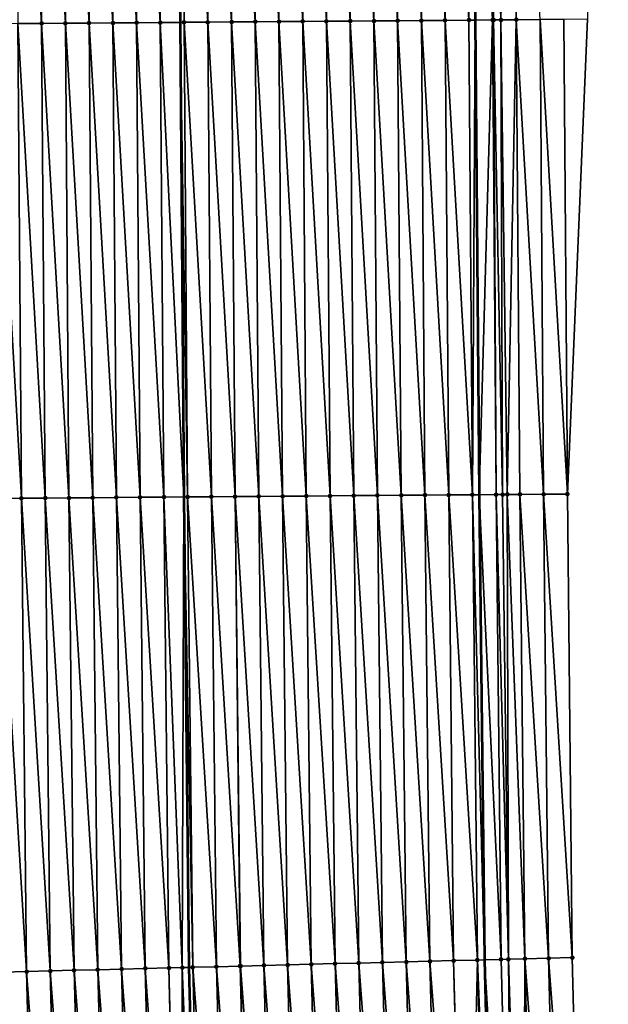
# Model space of a CAD drawing. Header units: feet. Extents: x 2010743 to 2022806, y 818705 to 837694.
# Tile 291 of 531: x 2011505 to 2011530, y 828173 to 828214. Entities that reach past the tile are written whole.
import ezdxf

# ---------------------------------------------------------------- set-up
doc = ezdxf.new("R2010")
doc.units = ezdxf.units.FT
doc.header["$MEASUREMENT"] = 0
for name, color, linetype, lineweight in [('EP_Travel Lane', 172, 'Continuous', 53), ('Road Shots', 141, 'Continuous', 100), ('STRIPING', 60, 'Continuous', 53)]:
    doc.layers.add(name, color=color, linetype=linetype, lineweight=lineweight)
doc.layers.add('I-77-MM17-21_NB-Surface-Border', color=7, linetype='Continuous')
doc.layers.add('I-77-MM17-21_NB-Surface-TIN', color=7, linetype='Continuous')

msp = doc.modelspace()

# ---------------------------------------------------------------- linework, layer by layer
at = {"layer": 'EP_Travel Lane'}
msp.add_polyline3d([(2011522.224, 828374.041, 312.657), (2011522.428, 828354.042, 312.464), (2011522.631, 828334.045, 312.254), (2011522.834, 828314.047, 312.042), (2011523.037, 828294.049, 311.822), (2011523.24, 828274.051, 311.612), (2011523.443, 828254.053, 311.376), (2011523.703, 828234.098, 311.165), (2011523.908, 828213.994, 310.956), (2011524.076, 828193.996, 310.732), (2011524.302, 828174.396, 310.5), (2011524.782, 828154.403, 310.262), (2011525.261, 828134.41, 310.042), (2011525.741, 828114.417, 309.816)], dxfattribs=at)
at = {"layer": 'I-77-MM17-21_NB-Surface-Border', "color": 3, "linetype": 'Continuous', "lineweight": -3}
msp.add_polyline3d([(2011523.969, 828374.059, 312.605), (2011525.177, 828354.072, 312.383), (2011526.384, 828334.085, 312.14), (2011526.592, 828314.087, 311.926), (2011526.8, 828294.089, 311.699), (2011528.008, 828274.102, 311.45), (2011528.215, 828254.104, 311.223), (2011528.451, 828234.158, 311.012), (2011528.636, 828214.031, 310.803), (2011527.787, 828194.025, 310.613), (2011527.995, 828174.49, 310.388), (2011528.501, 828154.498, 310.155), (2011529.007, 828134.505, 309.925), (2011529.513, 828114.513, 309.694)], dxfattribs=at)
at = {"layer": 'I-77-MM17-21_NB-Surface-TIN', "color": 128, "linetype": 'Continuous', "lineweight": -3}
for points in [[(2011505.637, 828213.854, 311.322), (2011505.453, 828233.871, 311.512), (2011504.453, 828233.859, 311.528)], [(2011504.637, 828213.846, 311.34), (2011505.637, 828213.854, 311.322), (2011504.453, 828233.859, 311.528)], [(2011506.637, 828213.861, 311.299), (2011506.452, 828233.884, 311.49), (2011505.453, 828233.871, 311.512)], [(2011505.637, 828213.854, 311.322), (2011506.637, 828213.861, 311.299), (2011505.453, 828233.871, 311.512)], [(2011507.637, 828213.869, 311.278), (2011507.452, 828233.896, 311.47), (2011506.452, 828233.884, 311.49)], [(2011506.637, 828213.861, 311.299), (2011507.637, 828213.869, 311.278), (2011506.452, 828233.884, 311.49)], [(2011508.637, 828213.877, 311.256), (2011508.452, 828233.908, 311.45), (2011507.452, 828233.896, 311.47)], [(2011507.637, 828213.869, 311.278), (2011508.637, 828213.877, 311.256), (2011507.452, 828233.896, 311.47)], [(2011509.637, 828213.884, 311.239), (2011509.452, 828233.921, 311.434), (2011508.452, 828233.908, 311.45)], [(2011508.637, 828213.877, 311.256), (2011509.637, 828213.884, 311.239), (2011508.452, 828233.908, 311.45)], [(2011510.637, 828213.892, 311.226), (2011510.452, 828233.933, 311.422), (2011509.452, 828233.921, 311.434)], [(2011509.637, 828213.884, 311.239), (2011510.637, 828213.892, 311.226), (2011509.452, 828233.921, 311.434)], [(2011510.452, 828233.933, 311.422), (2011511.475, 828213.899, 311.204), (2011511.318, 828233.944, 311.402)], [(2011510.637, 828213.892, 311.226), (2011511.475, 828213.899, 311.204), (2011510.452, 828233.933, 311.422)], [(2011511.637, 828213.9, 311.2), (2011511.452, 828233.946, 311.398), (2011511.318, 828233.944, 311.402)], [(2011511.637, 828213.9, 311.2), (2011511.318, 828233.944, 311.402), (2011511.475, 828213.899, 311.204)], [(2011512.637, 828213.907, 311.188), (2011512.452, 828233.958, 311.384), (2011511.452, 828233.946, 311.398)], [(2011511.637, 828213.9, 311.2), (2011512.637, 828213.907, 311.188), (2011511.452, 828233.946, 311.398)], [(2011513.637, 828213.915, 311.154), (2011513.452, 828233.971, 311.351), (2011512.452, 828233.958, 311.384)], [(2011512.637, 828213.907, 311.188), (2011513.637, 828213.915, 311.154), (2011512.452, 828233.958, 311.384)], [(2011514.637, 828213.923, 311.135), (2011514.452, 828233.983, 311.33), (2011513.452, 828233.971, 311.351)], [(2011513.637, 828213.915, 311.154), (2011514.637, 828213.923, 311.135), (2011513.452, 828233.971, 311.351)], [(2011515.637, 828213.931, 311.115), (2011515.452, 828233.996, 311.309), (2011514.452, 828233.983, 311.33)], [(2011514.637, 828213.923, 311.135), (2011515.637, 828213.931, 311.115), (2011514.452, 828233.983, 311.33)], [(2011516.637, 828213.938, 311.093), (2011516.452, 828234.008, 311.287), (2011515.452, 828233.996, 311.309)], [(2011515.637, 828213.931, 311.115), (2011516.637, 828213.938, 311.093), (2011515.452, 828233.996, 311.309)], [(2011517.637, 828213.946, 311.078), (2011517.452, 828234.021, 311.275), (2011516.452, 828234.008, 311.287)], [(2011516.637, 828213.938, 311.093), (2011517.637, 828213.946, 311.078), (2011516.452, 828234.008, 311.287)], [(2011518.637, 828213.954, 311.065), (2011518.452, 828234.033, 311.262), (2011517.452, 828234.021, 311.275)], [(2011517.637, 828213.946, 311.078), (2011518.637, 828213.954, 311.065), (2011517.452, 828234.021, 311.275)], [(2011519.637, 828213.961, 311.047), (2011519.451, 828234.045, 311.242), (2011518.452, 828234.033, 311.262)], [(2011518.637, 828213.954, 311.065), (2011519.637, 828213.961, 311.047), (2011518.452, 828234.033, 311.262)], [(2011520.637, 828213.969, 311.031), (2011520.451, 828234.058, 311.228), (2011519.451, 828234.045, 311.242)], [(2011519.637, 828213.961, 311.047), (2011520.637, 828213.969, 311.031), (2011519.451, 828234.045, 311.242)], [(2011521.637, 828213.976, 311.013), (2011521.451, 828234.07, 311.214), (2011520.451, 828234.058, 311.228)], [(2011520.637, 828213.969, 311.031), (2011521.637, 828213.976, 311.013), (2011520.451, 828234.058, 311.228)], [(2011522.637, 828213.984, 310.992), (2011522.451, 828234.083, 311.201), (2011521.451, 828234.07, 311.214)], [(2011521.637, 828213.976, 311.013), (2011522.637, 828213.984, 310.992), (2011521.451, 828234.07, 311.214)], [(2011522.637, 828213.984, 310.992), (2011522.595, 828234.085, 311.199), (2011522.451, 828234.083, 311.201)], [(2011523.637, 828213.992, 310.957), (2011523.451, 828234.095, 311.17), (2011522.595, 828234.085, 311.199)], [(2011522.637, 828213.984, 310.992), (2011523.637, 828213.992, 310.957), (2011522.595, 828234.085, 311.199)], [(2011523.451, 828234.095, 311.17), (2011523.908, 828213.994, 310.956), (2011523.703, 828234.098, 311.165)], [(2011523.637, 828213.992, 310.957), (2011523.908, 828213.994, 310.956), (2011523.451, 828234.095, 311.17)], [(2011524.637, 828214, 310.953), (2011524.451, 828234.108, 311.149), (2011523.703, 828234.098, 311.165)], [(2011524.637, 828214, 310.953), (2011523.703, 828234.098, 311.165), (2011523.908, 828213.994, 310.956)], [(2011524.991, 828214.002, 310.954), (2011525.451, 828234.12, 311.118), (2011524.451, 828234.108, 311.149)], [(2011524.637, 828214, 310.953), (2011524.681, 828214, 310.954), (2011524.451, 828234.108, 311.149)], [(2011524.681, 828214, 310.954), (2011524.991, 828214.002, 310.954), (2011524.451, 828234.108, 311.149)], [(2011524.991, 828214.002, 310.954), (2011525.637, 828214.007, 310.919), (2011525.451, 828234.12, 311.118)], [(2011525.637, 828214.007, 310.919), (2011526.636, 828214.015, 310.874), (2011525.451, 828234.12, 311.118)], [(2011506.787, 828193.863, 311.129), (2011506.637, 828213.861, 311.299), (2011505.637, 828213.854, 311.322)], [(2011507.787, 828193.87, 311.106), (2011507.637, 828213.869, 311.278), (2011506.637, 828213.861, 311.299)], [(2011506.787, 828193.863, 311.129), (2011507.787, 828193.87, 311.106), (2011506.637, 828213.861, 311.299)], [(2011508.787, 828193.878, 311.085), (2011508.637, 828213.877, 311.256), (2011507.637, 828213.869, 311.278)], [(2011507.787, 828193.87, 311.106), (2011508.787, 828193.878, 311.085), (2011507.637, 828213.869, 311.278)], [(2011509.787, 828193.886, 311.069), (2011509.637, 828213.884, 311.239), (2011508.637, 828213.877, 311.256)], [(2011508.787, 828193.878, 311.085), (2011509.787, 828193.886, 311.069), (2011508.637, 828213.877, 311.256)], [(2011510.787, 828193.893, 311.056), (2011510.637, 828213.892, 311.226), (2011509.637, 828213.884, 311.239)], [(2011509.787, 828193.886, 311.069), (2011510.787, 828193.893, 311.056), (2011509.637, 828213.884, 311.239)], [(2011510.637, 828213.892, 311.226), (2011511.625, 828193.9, 311.03), (2011511.475, 828213.899, 311.204)], [(2011510.787, 828193.893, 311.056), (2011511.625, 828193.9, 311.03), (2011510.637, 828213.892, 311.226)], [(2011511.787, 828193.901, 311.025), (2011511.637, 828213.9, 311.2), (2011511.475, 828213.899, 311.204)], [(2011511.787, 828193.901, 311.025), (2011511.475, 828213.899, 311.204), (2011511.625, 828193.9, 311.03)], [(2011512.787, 828193.909, 311.001), (2011512.637, 828213.907, 311.188), (2011511.637, 828213.9, 311.2)], [(2011511.787, 828193.901, 311.025), (2011512.787, 828193.909, 311.001), (2011511.637, 828213.9, 311.2)], [(2011513.787, 828193.917, 310.974), (2011513.637, 828213.915, 311.154), (2011512.637, 828213.907, 311.188)], [(2011512.787, 828193.909, 311.001), (2011513.787, 828193.917, 310.974), (2011512.637, 828213.907, 311.188)], [(2011514.787, 828193.924, 310.947), (2011514.637, 828213.923, 311.135), (2011513.637, 828213.915, 311.154)], [(2011513.787, 828193.917, 310.974), (2011514.787, 828193.924, 310.947), (2011513.637, 828213.915, 311.154)], [(2011515.787, 828193.932, 310.922), (2011515.637, 828213.931, 311.115), (2011514.637, 828213.923, 311.135)], [(2011514.787, 828193.924, 310.947), (2011515.787, 828193.932, 310.922), (2011514.637, 828213.923, 311.135)], [(2011516.787, 828193.94, 310.896), (2011516.637, 828213.938, 311.093), (2011515.637, 828213.931, 311.115)], [(2011515.787, 828193.932, 310.922), (2011516.787, 828193.94, 310.896), (2011515.637, 828213.931, 311.115)], [(2011517.787, 828193.947, 310.877), (2011517.637, 828213.946, 311.078), (2011516.637, 828213.938, 311.093)], [(2011516.787, 828193.94, 310.896), (2011517.787, 828193.947, 310.877), (2011516.637, 828213.938, 311.093)], [(2011518.787, 828193.955, 310.857), (2011518.637, 828213.954, 311.065), (2011517.637, 828213.946, 311.078)], [(2011517.787, 828193.947, 310.877), (2011518.787, 828193.955, 310.857), (2011517.637, 828213.946, 311.078)], [(2011519.787, 828193.963, 310.836), (2011519.637, 828213.961, 311.047), (2011518.637, 828213.954, 311.065)], [(2011518.787, 828193.955, 310.857), (2011519.787, 828193.963, 310.836), (2011518.637, 828213.954, 311.065)], [(2011520.787, 828193.97, 310.816), (2011520.637, 828213.969, 311.031), (2011519.637, 828213.961, 311.047)], [(2011519.787, 828193.963, 310.836), (2011520.787, 828193.97, 310.816), (2011519.637, 828213.961, 311.047)], [(2011521.787, 828193.978, 310.794), (2011521.637, 828213.976, 311.013), (2011520.637, 828213.969, 311.031)], [(2011520.787, 828193.97, 310.816), (2011521.787, 828193.978, 310.794), (2011520.637, 828213.969, 311.031)], [(2011522.787, 828193.986, 310.766), (2011522.637, 828213.984, 310.992), (2011521.637, 828213.976, 311.013)], [(2011521.787, 828193.978, 310.794), (2011522.787, 828193.986, 310.766), (2011521.637, 828213.976, 311.013)], [(2011523.787, 828193.994, 310.738), (2011523.637, 828213.992, 310.957), (2011522.637, 828213.984, 310.992)], [(2011522.787, 828193.986, 310.766), (2011523.787, 828193.994, 310.738), (2011522.637, 828213.984, 310.992)], [(2011523.787, 828193.994, 310.738), (2011523.908, 828213.994, 310.956), (2011523.637, 828213.992, 310.957)], [(2011523.787, 828193.994, 310.738), (2011524.076, 828193.996, 310.732), (2011523.908, 828213.994, 310.956)], [(2011524.637, 828214, 310.953), (2011523.908, 828213.994, 310.956), (2011524.076, 828193.996, 310.732)], [(2011524.787, 828194.001, 310.719), (2011524.637, 828214, 310.953), (2011524.076, 828193.996, 310.732)], [(2011524.787, 828194.001, 310.719), (2011524.681, 828214, 310.954), (2011524.637, 828214, 310.953)], [(2011525.057, 828194.003, 310.721), (2011524.991, 828214.002, 310.954), (2011524.681, 828214, 310.954)], [(2011524.787, 828194.001, 310.719), (2011525.057, 828194.003, 310.721), (2011524.681, 828214, 310.954)], [(2011525.257, 828194.005, 310.719), (2011525.637, 828214.007, 310.919), (2011524.991, 828214.002, 310.954)], [(2011525.057, 828194.003, 310.721), (2011525.257, 828194.005, 310.719), (2011524.991, 828214.002, 310.954)], [(2011525.257, 828194.005, 310.719), (2011525.787, 828194.009, 310.697), (2011525.637, 828214.007, 310.919)], [(2011526.787, 828194.017, 310.651), (2011526.636, 828214.015, 310.874), (2011525.637, 828214.007, 310.919)], [(2011525.787, 828194.009, 310.697), (2011526.787, 828194.017, 310.651), (2011525.637, 828214.007, 310.919)], [(2011527.787, 828194.025, 310.613), (2011527.636, 828214.023, 310.838), (2011526.636, 828214.015, 310.874)], [(2011526.787, 828194.017, 310.651), (2011527.787, 828194.025, 310.613), (2011526.636, 828214.015, 310.874)], [(2011527.787, 828194.025, 310.613), (2011528.636, 828214.031, 310.803), (2011527.636, 828214.023, 310.838)], [(2011504.787, 828193.847, 311.173), (2011504.637, 828213.846, 311.34), (2011503.637, 828213.838, 311.36)], [(2011503.788, 828193.84, 311.194), (2011504.787, 828193.847, 311.173), (2011503.637, 828213.838, 311.36)], [(2011505.787, 828193.855, 311.153), (2011505.637, 828213.854, 311.322), (2011504.637, 828213.846, 311.34)], [(2011504.787, 828193.847, 311.173), (2011505.787, 828193.855, 311.153), (2011504.637, 828213.846, 311.34)], [(2011505.787, 828193.855, 311.153), (2011506.787, 828193.863, 311.129), (2011505.637, 828213.854, 311.322)], [(2011517.999, 828174.235, 310.665), (2011517.787, 828193.947, 310.877), (2011516.787, 828193.94, 310.896)], [(2011518.998, 828174.26, 310.643), (2011518.787, 828193.955, 310.857), (2011517.787, 828193.947, 310.877)], [(2011517.999, 828174.235, 310.665), (2011518.998, 828174.26, 310.643), (2011517.787, 828193.947, 310.877)], [(2011519.998, 828174.286, 310.618), (2011519.787, 828193.963, 310.836), (2011518.787, 828193.955, 310.857)], [(2011518.998, 828174.26, 310.643), (2011519.998, 828174.286, 310.618), (2011518.787, 828193.955, 310.857)], [(2011520.998, 828174.311, 310.593), (2011520.787, 828193.97, 310.816), (2011519.787, 828193.963, 310.836)], [(2011519.998, 828174.286, 310.618), (2011520.998, 828174.311, 310.593), (2011519.787, 828193.963, 310.836)], [(2011521.997, 828174.337, 310.567), (2011521.787, 828193.978, 310.794), (2011520.787, 828193.97, 310.816)], [(2011520.998, 828174.311, 310.593), (2011521.997, 828174.337, 310.567), (2011520.787, 828193.97, 310.816)], [(2011522.997, 828174.362, 310.54), (2011522.787, 828193.986, 310.766), (2011521.787, 828193.978, 310.794)], [(2011521.997, 828174.337, 310.567), (2011522.997, 828174.362, 310.54), (2011521.787, 828193.978, 310.794)], [(2011523.997, 828174.388, 310.507), (2011523.787, 828193.994, 310.738), (2011522.787, 828193.986, 310.766)], [(2011522.997, 828174.362, 310.54), (2011523.997, 828174.388, 310.507), (2011522.787, 828193.986, 310.766)], [(2011523.787, 828193.994, 310.738), (2011524.302, 828174.396, 310.5), (2011524.076, 828193.996, 310.732)], [(2011523.997, 828174.388, 310.507), (2011524.302, 828174.396, 310.5), (2011523.787, 828193.994, 310.738)], [(2011524.996, 828174.413, 310.485), (2011524.787, 828194.001, 310.719), (2011524.076, 828193.996, 310.732)], [(2011524.996, 828174.413, 310.485), (2011524.076, 828193.996, 310.732), (2011524.302, 828174.396, 310.5)], [(2011525.301, 828174.421, 310.483), (2011525.057, 828194.003, 310.721), (2011524.787, 828194.001, 310.719)], [(2011524.996, 828174.413, 310.485), (2011525.301, 828174.421, 310.483), (2011524.787, 828194.001, 310.719)], [(2011525.301, 828174.421, 310.483), (2011525.257, 828194.005, 310.719), (2011525.057, 828194.003, 310.721)], [(2011525.996, 828174.439, 310.464), (2011525.787, 828194.009, 310.697), (2011525.257, 828194.005, 310.719)], [(2011525.301, 828174.421, 310.483), (2011525.996, 828174.439, 310.464), (2011525.257, 828194.005, 310.719)], [(2011526.996, 828174.465, 310.421), (2011526.787, 828194.017, 310.651), (2011525.787, 828194.009, 310.697)], [(2011525.996, 828174.439, 310.464), (2011526.996, 828174.465, 310.421), (2011525.787, 828194.009, 310.697)], [(2011527.995, 828174.49, 310.388), (2011527.787, 828194.025, 310.613), (2011526.787, 828194.017, 310.651)], [(2011526.996, 828174.465, 310.421), (2011527.995, 828174.49, 310.388), (2011526.787, 828194.017, 310.651)], [(2011505.003, 828173.903, 311), (2011504.787, 828193.847, 311.173), (2011503.788, 828193.84, 311.194)], [(2011504.003, 828173.878, 311.023), (2011505.003, 828173.903, 311), (2011503.788, 828193.84, 311.194)], [(2011506.002, 828173.929, 310.978), (2011505.787, 828193.855, 311.153), (2011504.787, 828193.847, 311.173)], [(2011505.003, 828173.903, 311), (2011506.002, 828173.929, 310.978), (2011504.787, 828193.847, 311.173)], [(2011507.002, 828173.954, 310.953), (2011506.787, 828193.863, 311.129), (2011505.787, 828193.855, 311.153)], [(2011506.002, 828173.929, 310.978), (2011507.002, 828173.954, 310.953), (2011505.787, 828193.855, 311.153)], [(2011508.002, 828173.98, 310.926), (2011507.787, 828193.87, 311.106), (2011506.787, 828193.863, 311.129)], [(2011507.002, 828173.954, 310.953), (2011508.002, 828173.98, 310.926), (2011506.787, 828193.863, 311.129)], [(2011509.002, 828174.005, 310.9), (2011508.787, 828193.878, 311.085), (2011507.787, 828193.87, 311.106)], [(2011508.002, 828173.98, 310.926), (2011509.002, 828174.005, 310.9), (2011507.787, 828193.87, 311.106)], [(2011510.001, 828174.031, 310.876), (2011509.787, 828193.886, 311.069), (2011508.787, 828193.878, 311.085)], [(2011509.002, 828174.005, 310.9), (2011510.001, 828174.031, 310.876), (2011508.787, 828193.878, 311.085)], [(2011511.001, 828174.056, 310.858), (2011510.787, 828193.893, 311.056), (2011509.787, 828193.886, 311.069)], [(2011510.001, 828174.031, 310.876), (2011511.001, 828174.056, 310.858), (2011509.787, 828193.886, 311.069)], [(2011511.561, 828174.07, 310.846), (2011511.625, 828193.9, 311.03), (2011510.787, 828193.893, 311.056)], [(2011511.001, 828174.056, 310.858), (2011511.561, 828174.07, 310.846), (2011510.787, 828193.893, 311.056)], [(2011511.561, 828174.07, 310.846), (2011511.843, 828174.078, 310.838), (2011511.625, 828193.9, 311.03)], [(2011512.001, 828174.082, 310.834), (2011511.787, 828193.901, 311.025), (2011511.625, 828193.9, 311.03)], [(2011512.001, 828174.082, 310.834), (2011511.625, 828193.9, 311.03), (2011511.843, 828174.078, 310.838)], [(2011513, 828174.107, 310.807), (2011512.787, 828193.909, 311.001), (2011511.787, 828193.901, 311.025)], [(2011512.001, 828174.082, 310.834), (2011513, 828174.107, 310.807), (2011511.787, 828193.901, 311.025)], [(2011514, 828174.133, 310.772), (2011513.787, 828193.917, 310.974), (2011512.787, 828193.909, 311.001)], [(2011513, 828174.107, 310.807), (2011514, 828174.133, 310.772), (2011512.787, 828193.909, 311.001)], [(2011515, 828174.158, 310.741), (2011514.787, 828193.924, 310.947), (2011513.787, 828193.917, 310.974)], [(2011514, 828174.133, 310.772), (2011514.018, 828174.133, 310.771), (2011513.787, 828193.917, 310.974)], [(2011514.018, 828174.133, 310.771), (2011515, 828174.158, 310.741), (2011513.787, 828193.917, 310.974)], [(2011515.999, 828174.184, 310.715), (2011515.787, 828193.932, 310.922), (2011514.787, 828193.924, 310.947)], [(2011515, 828174.158, 310.741), (2011515.999, 828174.184, 310.715), (2011514.787, 828193.924, 310.947)], [(2011516.999, 828174.209, 310.688), (2011516.787, 828193.94, 310.896), (2011515.787, 828193.932, 310.922)], [(2011515.999, 828174.184, 310.715), (2011516.999, 828174.209, 310.688), (2011515.787, 828193.932, 310.922)], [(2011516.999, 828174.209, 310.688), (2011517.999, 828174.235, 310.665), (2011516.787, 828193.94, 310.896)], [(2011527.501, 828154.472, 310.192), (2011526.996, 828174.465, 310.421), (2011525.996, 828174.439, 310.464)], [(2011528.501, 828154.498, 310.155), (2011527.995, 828174.49, 310.388), (2011526.996, 828174.465, 310.421)], [(2011527.501, 828154.472, 310.192), (2011528.501, 828154.498, 310.155), (2011526.996, 828174.465, 310.421)], [(2011510.507, 828154.038, 310.693), (2011510.001, 828174.031, 310.876), (2011509.002, 828174.005, 310.9)], [(2011511.458, 828154.062, 310.672), (2011511.001, 828174.056, 310.858), (2011510.001, 828174.031, 310.876)], [(2011510.507, 828154.038, 310.693), (2011511.458, 828154.062, 310.672), (2011510.001, 828174.031, 310.876)], [(2011511.507, 828154.063, 310.671), (2011511.561, 828174.07, 310.846), (2011511.001, 828174.056, 310.858)], [(2011511.458, 828154.062, 310.672), (2011511.507, 828154.063, 310.671), (2011511.001, 828174.056, 310.858)], [(2011511.507, 828154.063, 310.671), (2011512.348, 828154.085, 310.644), (2011511.561, 828174.07, 310.846)], [(2011511.561, 828174.07, 310.846), (2011512.348, 828154.085, 310.644), (2011511.843, 828174.078, 310.838)], [(2011512.506, 828154.089, 310.639), (2011512.001, 828174.082, 310.834), (2011511.843, 828174.078, 310.838)], [(2011512.506, 828154.089, 310.639), (2011511.843, 828174.078, 310.838), (2011512.348, 828154.085, 310.644)], [(2011513.506, 828154.114, 310.607), (2011513, 828174.107, 310.807), (2011512.001, 828174.082, 310.834)], [(2011512.506, 828154.089, 310.639), (2011513.506, 828154.114, 310.607), (2011512.001, 828174.082, 310.834)], [(2011514.506, 828154.14, 310.573), (2011514, 828174.133, 310.772), (2011513, 828174.107, 310.807)], [(2011513.506, 828154.114, 310.607), (2011514.506, 828154.14, 310.573), (2011513, 828174.107, 310.807)], [(2011514.506, 828154.14, 310.573), (2011514.018, 828174.133, 310.771), (2011514, 828174.133, 310.772)], [(2011515.505, 828154.166, 310.541), (2011515, 828174.158, 310.741), (2011514.018, 828174.133, 310.771)], [(2011514.506, 828154.14, 310.573), (2011515.505, 828154.166, 310.541), (2011514.018, 828174.133, 310.771)], [(2011516.505, 828154.191, 310.508), (2011515.999, 828174.184, 310.715), (2011515, 828174.158, 310.741)], [(2011515.505, 828154.166, 310.541), (2011516.505, 828154.191, 310.508), (2011515, 828174.158, 310.741)], [(2011517.505, 828154.217, 310.473), (2011516.999, 828174.209, 310.688), (2011515.999, 828174.184, 310.715)], [(2011516.505, 828154.191, 310.508), (2011517.505, 828154.217, 310.473), (2011515.999, 828174.184, 310.715)], [(2011518.504, 828154.242, 310.447), (2011517.999, 828174.235, 310.665), (2011516.999, 828174.209, 310.688)], [(2011517.505, 828154.217, 310.473), (2011518.504, 828154.242, 310.447), (2011516.999, 828174.209, 310.688)], [(2011519.504, 828154.268, 310.422), (2011518.998, 828174.26, 310.643), (2011517.999, 828174.235, 310.665)], [(2011518.504, 828154.242, 310.447), (2011519.504, 828154.268, 310.422), (2011517.999, 828174.235, 310.665)], [(2011520.504, 828154.293, 310.393), (2011519.998, 828174.286, 310.618), (2011518.998, 828174.26, 310.643)], [(2011519.504, 828154.268, 310.422), (2011520.504, 828154.293, 310.393), (2011518.998, 828174.26, 310.643)], [(2011521.503, 828154.319, 310.364), (2011520.998, 828174.311, 310.593), (2011519.998, 828174.286, 310.618)], [(2011520.504, 828154.293, 310.393), (2011521.503, 828154.319, 310.364), (2011519.998, 828174.286, 310.618)], [(2011522.503, 828154.344, 310.334), (2011521.997, 828174.337, 310.567), (2011520.998, 828174.311, 310.593)], [(2011521.503, 828154.319, 310.364), (2011522.503, 828154.344, 310.334), (2011520.998, 828174.311, 310.593)], [(2011523.503, 828154.37, 310.301), (2011522.997, 828174.362, 310.54), (2011521.997, 828174.337, 310.567)], [(2011522.503, 828154.344, 310.334), (2011523.503, 828154.37, 310.301), (2011521.997, 828174.337, 310.567)], [(2011523.534, 828154.371, 310.3), (2011523.997, 828174.388, 310.507), (2011522.997, 828174.362, 310.54)], [(2011523.503, 828154.37, 310.301), (2011523.534, 828154.371, 310.3), (2011522.997, 828174.362, 310.54)], [(2011523.534, 828154.371, 310.3), (2011524.502, 828154.396, 310.267), (2011523.997, 828174.388, 310.507)], [(2011523.997, 828174.388, 310.507), (2011524.782, 828154.403, 310.262), (2011524.302, 828174.396, 310.5)], [(2011524.502, 828154.396, 310.267), (2011524.782, 828154.403, 310.262), (2011523.997, 828174.388, 310.507)], [(2011525.502, 828154.421, 310.25), (2011524.996, 828174.413, 310.485), (2011524.302, 828174.396, 310.5)], [(2011525.502, 828154.421, 310.25), (2011524.302, 828174.396, 310.5), (2011524.782, 828154.403, 310.262)], [(2011525.502, 828154.421, 310.25), (2011525.301, 828174.421, 310.483), (2011524.996, 828174.413, 310.485)], [(2011525.923, 828154.432, 310.247), (2011525.996, 828174.439, 310.464), (2011525.301, 828174.421, 310.483)], [(2011525.502, 828154.421, 310.25), (2011525.923, 828154.432, 310.247), (2011525.301, 828174.421, 310.483)], [(2011525.923, 828154.432, 310.247), (2011526.502, 828154.447, 310.231), (2011525.996, 828174.439, 310.464)], [(2011526.502, 828154.447, 310.231), (2011527.501, 828154.472, 310.192), (2011525.996, 828174.439, 310.464)], [(2011505.509, 828153.91, 310.817), (2011505.003, 828173.903, 311), (2011504.003, 828173.878, 311.023)], [(2011504.509, 828153.885, 310.84), (2011505.509, 828153.91, 310.817), (2011504.003, 828173.878, 311.023)], [(2011506.508, 828153.936, 310.794), (2011506.002, 828173.929, 310.978), (2011505.003, 828173.903, 311)], [(2011505.509, 828153.91, 310.817), (2011506.508, 828153.936, 310.794), (2011505.003, 828173.903, 311)], [(2011507.508, 828153.961, 310.767), (2011507.002, 828173.954, 310.953), (2011506.002, 828173.929, 310.978)], [(2011506.508, 828153.936, 310.794), (2011507.508, 828153.961, 310.767), (2011506.002, 828173.929, 310.978)], [(2011508.508, 828153.987, 310.74), (2011508.002, 828173.98, 310.926), (2011507.002, 828173.954, 310.953)], [(2011507.508, 828153.961, 310.767), (2011508.508, 828153.987, 310.74), (2011507.002, 828173.954, 310.953)], [(2011509.507, 828154.012, 310.714), (2011509.002, 828174.005, 310.9), (2011508.002, 828173.98, 310.926)], [(2011508.508, 828153.987, 310.74), (2011509.507, 828154.012, 310.714), (2011508.002, 828173.98, 310.926)], [(2011509.507, 828154.012, 310.714), (2011510.507, 828154.038, 310.693), (2011509.002, 828174.005, 310.9)]]:
    msp.add_3dface(points, dxfattribs=at)
at = {"layer": 'Road Shots', "lineweight": 100}
for p in [(2011506.637, 828213.861, 311.299), (2011507.637, 828213.869, 311.278), (2011508.637, 828213.877, 311.256), (2011509.637, 828213.884, 311.239), (2011510.637, 828213.892, 311.226), (2011511.637, 828213.9, 311.2), (2011512.637, 828213.907, 311.188), (2011513.637, 828213.915, 311.154), (2011514.637, 828213.923, 311.135), (2011515.637, 828213.931, 311.115), (2011516.637, 828213.938, 311.093), (2011517.637, 828213.946, 311.078), (2011518.637, 828213.954, 311.065), (2011519.637, 828213.961, 311.047), (2011520.637, 828213.969, 311.031), (2011521.637, 828213.976, 311.013), (2011522.637, 828213.984, 310.992), (2011523.637, 828213.992, 310.957), (2011524.637, 828214, 310.953), (2011524.681, 828214, 310.954), (2011524.991, 828214.002, 310.954), (2011525.637, 828214.007, 310.919), (2011505.637, 828213.854, 311.322), (2011517.787, 828193.947, 310.877), (2011518.787, 828193.955, 310.857), (2011519.787, 828193.963, 310.836), (2011520.787, 828193.97, 310.816), (2011521.787, 828193.978, 310.794), (2011522.787, 828193.986, 310.766), (2011523.787, 828193.994, 310.738), (2011524.787, 828194.001, 310.719), (2011525.057, 828194.003, 310.721), (2011525.257, 828194.005, 310.719), (2011525.787, 828194.009, 310.697), (2011526.787, 828194.017, 310.651), (2011527.787, 828194.025, 310.613), (2011504.787, 828193.847, 311.173), (2011505.787, 828193.855, 311.153), (2011506.787, 828193.863, 311.129), (2011507.787, 828193.87, 311.106), (2011508.787, 828193.878, 311.085), (2011509.787, 828193.886, 311.069), (2011510.787, 828193.893, 311.056), (2011511.787, 828193.901, 311.025), (2011512.787, 828193.909, 311.001), (2011513.787, 828193.917, 310.974), (2011514.787, 828193.924, 310.947), (2011515.787, 828193.932, 310.922), (2011516.787, 828193.94, 310.896), (2011526.996, 828174.465, 310.421), (2011527.995, 828174.49, 310.388), (2011510.001, 828174.031, 310.876), (2011511.001, 828174.056, 310.858), (2011511.561, 828174.07, 310.846), (2011512.001, 828174.082, 310.834), (2011513, 828174.107, 310.807), (2011514, 828174.133, 310.772), (2011514.018, 828174.133, 310.771), (2011515, 828174.158, 310.741), (2011515.999, 828174.184, 310.715), (2011516.999, 828174.209, 310.688), (2011517.999, 828174.235, 310.665), (2011518.998, 828174.26, 310.643), (2011519.998, 828174.286, 310.618), (2011520.998, 828174.311, 310.593), (2011521.997, 828174.337, 310.567), (2011522.997, 828174.362, 310.54), (2011523.997, 828174.388, 310.507), (2011524.996, 828174.413, 310.485), (2011525.301, 828174.421, 310.483), (2011525.996, 828174.439, 310.464), (2011505.003, 828173.903, 311), (2011506.002, 828173.929, 310.978), (2011507.002, 828173.954, 310.953), (2011508.002, 828173.98, 310.926), (2011509.002, 828174.005, 310.9)]:
    msp.add_point(p, dxfattribs=at)
at = {"layer": 'STRIPING'}
msp.add_polyline3d([(2011509.892, 828373.911, 312.783), (2011510.1, 828353.913, 312.601), (2011510.308, 828333.915, 312.389), (2011510.516, 828313.918, 312.179), (2011510.723, 828293.92, 311.983), (2011510.931, 828273.922, 311.782), (2011511.139, 828253.924, 311.581), (2011511.318, 828233.944, 311.402), (2011511.475, 828213.899, 311.204), (2011511.625, 828193.9, 311.03), (2011511.843, 828174.078, 310.838), (2011512.348, 828154.085, 310.644), (2011512.854, 828134.092, 310.435), (2011513.36, 828114.1, 310.239), (2011513.912, 828094.24, 310.043), (2011514.685, 828074.256, 309.851), (2011515.457, 828054.272, 309.669), (2011516.23, 828034.287, 309.505), (2011517.056, 828014.442, 309.369), (2011518.109, 827994.47, 309.258), (2011519.162, 827974.498, 309.121), (2011520.214, 827954.526, 309.008), (2011521.316, 827934.694, 308.911), (2011522.646, 827914.738, 308.789)], dxfattribs=at)

doc.saveas('drawing.dxf')
